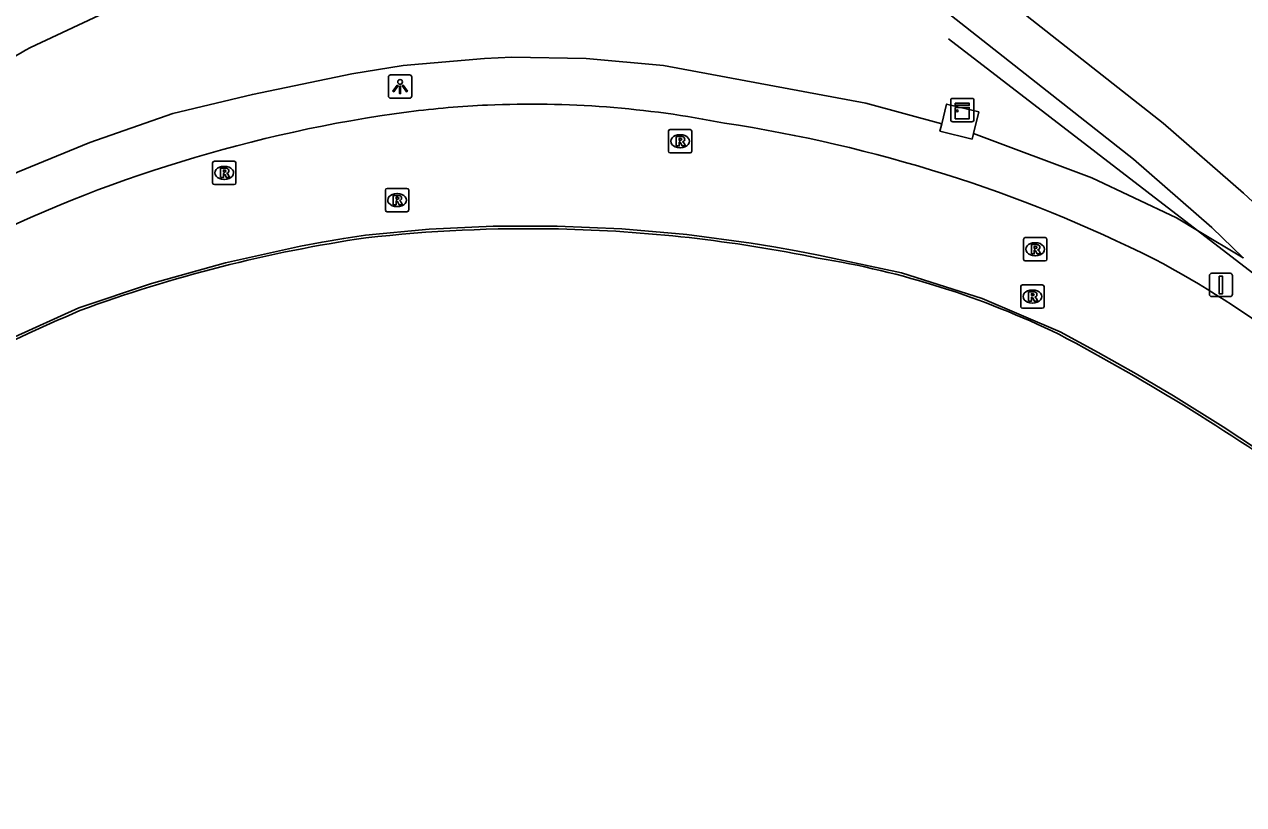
# Model space of a CAD drawing. Extents: x 155018 to 156648, y 383980 to 385733.
# Drawn here: x 156042.7 to 156095, y 384486.7 to 384520.2 of the extents above; entities that cross this region are included whole.
import ezdxf

# ---------------------------------------------------------------- set-up
doc = ezdxf.new("R2010")
doc.units = 0
for name, color, linetype in [('IMGEO_Berm_groen', 7, 'Continuous'), ('IMGEO_Fietspad_open', 7, 'Continuous'), ('IMGEO_Groenvoorziening', 7, 'Continuous'), ('IMGEO_Hek', 7, 'Continuous'), ('IMGEO_Kast', 7, 'Continuous'), ('IMGEO_Lichtpunt', 7, 'Continuous'), ('IMGEO_Lijnafwatering', 7, 'Continuous'), ('IMGEO_Rijbaan_lokaal_gesloten', 7, 'Continuous'), ('IMGEO_Rioolput', 7, 'Continuous'), ('IMGEO_Verkeersbordpaal', 7, 'Continuous')]:
    doc.layers.add(name, color=color, linetype=linetype)

msp = doc.modelspace()

# ---------------------------------------------------------------- linework, layer by layer
at = {"layer": 'IMGEO_Berm_groen'}
for points in [[(156083.406, 384515.529), (156088.489, 384513.623), (156092.119, 384511.899), (156093.021, 384511.362), (156094.984, 384510.194), (156093.636, 384511.49), (156090.266, 384514.423), (156080.776, 384521.922)], [(155996.297, 384488.759), (156008.714, 384486.727), (156013.372, 384491.569), (156022.713, 384500.243), (156027.412, 384504.369), (156031.892, 384507.904), (156035.578, 384510.391), (156039.186, 384512.373), (156042.379, 384513.865), (156045.487, 384515.143), (156049.042, 384516.377), (156052.462, 384517.196), (156056.731, 384518.084), (156058.927, 384518.44), (156062.416, 384518.736), (156063.599, 384518.793), (156066.777, 384518.735), (156070.109, 384518.44), (156078.786, 384516.826), (156082.042, 384515.93)], [(156082.042, 384515.93), (156081.966, 384515.62), (156083.346, 384515.282), (156083.406, 384515.529)]]:
    msp.add_lwpolyline(points, dxfattribs=at)
at = {"layer": 'IMGEO_Fietspad_open'}
msp.add_lwpolyline([(156083.486, 384522.316), (156091.542, 384515.963), (156094.986, 384512.966), (156096.985, 384511.117), (156098.084, 384510.098), (156099.014, 384509.095), (156098.944, 384508.997)], dxfattribs=at)
at = {"layer": 'IMGEO_Groenvoorziening'}
for points in [[(156042.944, 384519.219), (156053.597, 384524.211)], [(156082.042, 384515.93), (156082.252, 384516.788), (156083.632, 384516.45), (156083.406, 384515.529)]]:
    msp.add_lwpolyline(points, dxfattribs=at)
msp.add_arc((156031.994, 384537.751), 21.525, 289.7908, 300.5783, dxfattribs=at)
at = {"layer": 'IMGEO_Hek'}
for points in [[(156082.334, 384519.586), (156093.021, 384511.362)], [(156093.021, 384511.362), (156098.166, 384507.403)]]:
    msp.add_lwpolyline(points, dxfattribs=at)
at = {"layer": 'IMGEO_Kast'}
for p, q in [((156082.426, 384516.105), (156082.426, 384516.946)), ((156082.426, 384516.946), (156082.426, 384516.105)), ((156082.501, 384517.03), (156083.342, 384517.03)), ((156083.342, 384517.03), (156082.501, 384517.03)), ((156083.426, 384516.955), (156083.426, 384516.114)), ((156083.426, 384516.114), (156083.426, 384516.955)), ((156083.351, 384516.03), (156082.51, 384516.03)), ((156082.51, 384516.03), (156083.351, 384516.03))]:
    msp.add_line(p, q, dxfattribs=at)
for points in [[(156082.621, 384516.82), (156083.221, 384516.82), (156083.221, 384516.735), (156082.621, 384516.735), (156082.621, 384516.82)], [(156082.621, 384516.645), (156083.221, 384516.645), (156083.221, 384516.156), (156082.621, 384516.156), (156082.621, 384516.645)]]:
    msp.add_lwpolyline(points, dxfattribs=at)
msp.add_circle((156082.705, 384516.494), 0.0377, dxfattribs=at)
for centre, start, end in [((156082.504, 384516.952), 92.4484, 184.2845), ((156082.504, 384516.952), 92.4484, 184.2845), ((156083.348, 384516.952), 2.4484, 94.2845), ((156083.348, 384516.952), 2.4484, 94.2845), ((156082.504, 384516.108), 182.4484, 274.2845), ((156082.504, 384516.108), 182.4484, 274.2845), ((156083.348, 384516.108), 272.4484, 4.2845), ((156083.348, 384516.108), 272.4484, 4.2845)]:
    msp.add_arc(centre, 0.0779, start, end, dxfattribs=at)
at = {"layer": 'IMGEO_Lichtpunt'}
for p, q in [((156058.3, 384517.939), (156058.3, 384517.132)), ((156058.3, 384517.939), (156058.3, 384517.132)), ((156059.202, 384518.034), (156058.394, 384518.034)), ((156059.202, 384518.034), (156058.394, 384518.034)), ((156059.296, 384517.132), (156059.296, 384517.939)), ((156059.296, 384517.132), (156059.296, 384517.939)), ((156058.394, 384517.038), (156059.202, 384517.038)), ((156058.394, 384517.038), (156059.202, 384517.038))]:
    msp.add_line(p, q, dxfattribs=at)
for points in [[(156058.674, 384517.603), (156058.713, 384517.575), (156058.525, 384517.313), (156058.487, 384517.34), (156058.674, 384517.603)], [(156058.776, 384517.555), (156058.823, 384517.555), (156058.823, 384517.233), (156058.776, 384517.233), (156058.776, 384517.555)], [(156058.886, 384517.575), (156058.924, 384517.602), (156059.111, 384517.34), (156059.072, 384517.312), (156058.886, 384517.575)]]:
    msp.add_lwpolyline(points, dxfattribs=at)
msp.add_circle((156058.799, 384517.737), 0.0994, dxfattribs=at)
for centre, start, end in [((156058.394, 384517.939), 90, 180), ((156058.394, 384517.939), 90, 180), ((156059.202, 384517.939), 0, 90), ((156059.202, 384517.939), 0, 90), ((156058.394, 384517.132), 180, 270), ((156058.394, 384517.132), 180, 270), ((156059.202, 384517.132), 270, 0), ((156059.202, 384517.132), 270, 360)]:
    msp.add_arc(centre, 0.0946, start, end, dxfattribs=at)
at = {"layer": 'IMGEO_Lijnafwatering'}
for points in [[(156054.52, 384510.689), (156055.448, 384510.862), (156056.378, 384511.021), (156057.31, 384511.165), (156060.044, 384511.414), (156062.787, 384511.541), (156065.532, 384511.547), (156068.32, 384511.429), (156071.099, 384511.185), (156073.865, 384510.817)], [(156036.429, 384503.841), (156039.247, 384505.332), (156042.111, 384506.732), (156045.018, 384508.04), (156048.137, 384509.091), (156051.307, 384509.975), (156054.52, 384510.689)], [(156073.865, 384510.817), (156074.831, 384510.658), (156075.795, 384510.484), (156076.756, 384510.295), (156080.314, 384509.541), (156083.78, 384508.443), (156087.123, 384507.011), (156088.761, 384506.126), (156090.382, 384505.209), (156091.984, 384504.261)], [(156091.984, 384504.261), (156094.121, 384502.93), (156096.223, 384501.543), (156098.287, 384500.102), (156099.841, 384498.963), (156100.785, 384498.2), (156101.696, 384497.397), (156102.573, 384496.557), (156106.986, 384492.038)]]:
    msp.add_lwpolyline(points, dxfattribs=at)
at = {"layer": 'IMGEO_Rijbaan_lokaal_gesloten'}
for centre, radius, start, end in [((156067.183, 384456.422), 60.564, 97.60031, 116.57181), ((156064.477, 384474.075), 42.71, 92.588, 97.1331), ((156064.441, 384474.455), 42.328, 78.7221, 92.5632), ((156063.549, 384454.838), 61.812, 63.45093, 81.46882), ((156064.307, 384449.451), 61.988, 88.80263, 96.46779), ((156064.28, 384449.387), 62.053, 78.41532, 88.77898), ((156066.282, 384450.133), 61.567, 98.36615, 110.16317), ((156070.837, 384473.604), 37.046, 64.0168, 80.8296), ((156070.13, 384470.796), 44.613, 52.9675, 61.851), ((156084.481, 384416.404), 99.651, 113.30268, 119.71244), ((156042.328, 384422.15), 95.839, 54.3268, 62.17194)]:
    msp.add_arc(centre, radius, start, end, dxfattribs=at)
at = {"layer": 'IMGEO_Rioolput'}
for p, q in [((156070.315, 384514.764), (156070.315, 384515.616)), ((156070.39, 384515.69), (156071.242, 384515.69)), ((156070.803, 384515.47), (156070.828, 384515.47)), ((156071.316, 384515.616), (156071.316, 384514.764)), ((156070.826, 384514.91), (156070.801, 384514.91)), ((156050.754, 384513.405), (156050.754, 384514.257)), ((156050.829, 384514.331), (156051.681, 384514.331)), ((156051.755, 384514.257), (156051.755, 384513.405)), ((156071.242, 384514.69), (156070.39, 384514.69)), ((156051.242, 384514.111), (156051.267, 384514.111)), ((156051.681, 384513.331), (156050.829, 384513.331)), ((156051.265, 384513.551), (156051.24, 384513.551)), ((156058.167, 384512.24), (156058.167, 384513.092)), ((156058.242, 384513.166), (156059.094, 384513.166)), ((156058.655, 384512.946), (156058.68, 384512.946)), ((156059.168, 384513.092), (156059.168, 384512.24)), ((156059.094, 384512.166), (156058.242, 384512.166)), ((156058.678, 384512.386), (156058.653, 384512.386)), ((156085.553, 384510.129), (156085.553, 384510.981)), ((156085.628, 384511.055), (156086.48, 384511.055)), ((156086.041, 384510.835), (156086.066, 384510.835)), ((156086.554, 384510.981), (156086.554, 384510.129)), ((156086.064, 384510.275), (156086.039, 384510.275)), ((156086.48, 384510.055), (156085.628, 384510.055)), ((156085.506, 384509.027), (156086.358, 384509.027)), ((156085.431, 384508.101), (156085.431, 384508.953)), ((156085.919, 384508.807), (156085.944, 384508.807)), ((156086.432, 384508.953), (156086.432, 384508.101)), ((156086.358, 384508.027), (156085.506, 384508.027)), ((156085.942, 384508.247), (156085.917, 384508.247))]:
    msp.add_line(p, q, dxfattribs=at)
for points in [[(156070.315, 384514.764), (156070.315, 384515.616)], [(156070.39, 384515.69), (156071.242, 384515.69)], [(156070.904, 384515.388), (156070.652, 384515.39), (156070.652, 384514.99)], [(156070.83, 384515.309), (156070.776, 384515.309), (156070.776, 384515.228)], [(156071.316, 384515.616), (156071.316, 384514.764)], [(156070.652, 384514.99), (156070.776, 384514.99), (156070.776, 384515.152), (156070.787, 384515.152)], [(156070.776, 384515.228), (156070.828, 384515.228)], [(156070.834, 384515.123), (156070.905, 384514.99), (156071.045, 384514.99), (156070.98, 384515.116)], [(156050.754, 384513.405), (156050.754, 384514.257)], [(156050.829, 384514.331), (156051.681, 384514.331)], [(156051.755, 384514.257), (156051.755, 384513.405)], [(156071.242, 384514.69), (156070.39, 384514.69)], [(156051.343, 384514.029), (156051.091, 384514.031), (156051.091, 384513.631)], [(156051.091, 384513.631), (156051.215, 384513.631), (156051.215, 384513.793), (156051.226, 384513.793)], [(156051.269, 384513.95), (156051.215, 384513.95), (156051.215, 384513.869)], [(156051.215, 384513.869), (156051.267, 384513.869)], [(156051.273, 384513.764), (156051.344, 384513.631), (156051.484, 384513.631), (156051.419, 384513.757)], [(156051.681, 384513.331), (156050.829, 384513.331)], [(156058.167, 384512.24), (156058.167, 384513.092)], [(156058.242, 384513.166), (156059.094, 384513.166)], [(156058.756, 384512.864), (156058.504, 384512.866), (156058.504, 384512.466)], [(156058.682, 384512.785), (156058.628, 384512.785), (156058.628, 384512.704)], [(156058.628, 384512.704), (156058.68, 384512.704)], [(156059.168, 384513.092), (156059.168, 384512.24)], [(156059.094, 384512.166), (156058.242, 384512.166)], [(156058.504, 384512.466), (156058.628, 384512.466), (156058.628, 384512.628), (156058.639, 384512.628)], [(156058.686, 384512.599), (156058.757, 384512.466), (156058.897, 384512.466), (156058.832, 384512.592)], [(156085.553, 384510.129), (156085.553, 384510.981)], [(156085.628, 384511.055), (156086.48, 384511.055)], [(156086.142, 384510.753), (156085.89, 384510.755), (156085.89, 384510.355)], [(156086.068, 384510.674), (156086.014, 384510.674), (156086.014, 384510.593)], [(156086.554, 384510.981), (156086.554, 384510.129)], [(156085.89, 384510.355), (156086.014, 384510.355), (156086.014, 384510.517), (156086.025, 384510.517)], [(156086.014, 384510.593), (156086.066, 384510.593)], [(156086.072, 384510.488), (156086.143, 384510.355), (156086.283, 384510.355), (156086.218, 384510.481)], [(156086.48, 384510.055), (156085.628, 384510.055)], [(156085.506, 384509.027), (156086.358, 384509.027)], [(156085.431, 384508.101), (156085.431, 384508.953)], [(156086.02, 384508.725), (156085.768, 384508.727), (156085.768, 384508.327)], [(156085.946, 384508.646), (156085.892, 384508.646), (156085.892, 384508.565)], [(156085.892, 384508.565), (156085.944, 384508.565)], [(156086.432, 384508.953), (156086.432, 384508.101)], [(156086.358, 384508.027), (156085.506, 384508.027)], [(156085.768, 384508.327), (156085.892, 384508.327), (156085.892, 384508.489), (156085.903, 384508.489)], [(156085.95, 384508.46), (156086.021, 384508.327), (156086.161, 384508.327), (156086.096, 384508.453)]]:
    msp.add_lwpolyline(points, dxfattribs=at)
for centre, radius, start, end in [((156070.392, 384515.614), 0.0765, 91.552, 178.448), ((156070.392, 384515.614), 0.0765, 91.552, 178.448), ((156070.836, 384515.213), 0.0964, 77.0061, 93.1865), ((156070.85, 384515.27), 0.0378, 276.6634, 79.6772), ((156070.903, 384515.278), 0.109, 350.3612, 89.416), ((156071.24, 384515.614), 0.0765, 1.552, 88.448), ((156071.24, 384515.614), 0.0765, 1.552, 88.448), ((156070.786, 384515.099), 0.0533, 26.0293, 88.6989), ((156070.812, 384515.417), 0.19, 274.7715, 282.9687), ((156070.901, 384515.278), 0.112, 277.5842, 350.9817), ((156070.885, 384515.063), 0.108, 29.5134, 73.7905), ((156050.831, 384514.255), 0.0765, 91.552, 178.448), ((156050.831, 384514.255), 0.0765, 91.552, 178.448), ((156051.679, 384514.255), 0.0765, 1.552, 88.448), ((156051.679, 384514.255), 0.0765, 1.552, 88.448), ((156070.392, 384514.766), 0.0765, 181.552, 268.448), ((156070.392, 384514.766), 0.0765, 181.552, 268.448), ((156071.24, 384514.766), 0.0765, 271.552, 358.448), ((156071.24, 384514.766), 0.0765, 271.552, 358.448), ((156051.225, 384513.74), 0.0533, 26.0293, 88.6989), ((156051.251, 384514.058), 0.19, 274.7715, 282.9687), ((156051.275, 384513.854), 0.0964, 77.0061, 93.1865), ((156051.289, 384513.911), 0.0378, 276.6634, 79.6772), ((156051.342, 384513.919), 0.109, 350.3612, 89.416), ((156051.34, 384513.919), 0.112, 277.5842, 350.9817), ((156051.324, 384513.704), 0.108, 29.5134, 73.7905), ((156050.831, 384513.407), 0.0765, 181.552, 268.448), ((156050.831, 384513.407), 0.0765, 181.552, 268.448), ((156051.679, 384513.407), 0.0765, 271.552, 358.448), ((156051.679, 384513.407), 0.0765, 271.552, 358.448), ((156058.244, 384513.09), 0.0765, 91.552, 178.448), ((156058.244, 384513.09), 0.0765, 91.552, 178.448), ((156058.664, 384512.893), 0.19, 274.7715, 282.9687), ((156058.688, 384512.689), 0.0964, 77.0061, 93.1865), ((156058.702, 384512.746), 0.0378, 276.6634, 79.6772), ((156058.755, 384512.754), 0.109, 350.3612, 89.416), ((156058.753, 384512.754), 0.112, 277.5842, 350.9817), ((156059.092, 384513.09), 0.0765, 1.552, 88.448), ((156059.092, 384513.09), 0.0765, 1.552, 88.448), ((156058.244, 384512.242), 0.0765, 181.552, 268.448), ((156058.244, 384512.242), 0.0765, 181.552, 268.448), ((156058.638, 384512.575), 0.0533, 26.0293, 88.6989), ((156058.737, 384512.539), 0.108, 29.5134, 73.7905), ((156059.092, 384512.242), 0.0765, 271.552, 358.448), ((156059.092, 384512.242), 0.0765, 271.552, 358.448), ((156085.63, 384510.979), 0.0765, 91.552, 178.448), ((156085.63, 384510.979), 0.0765, 91.552, 178.448), ((156086.05, 384510.782), 0.19, 274.7715, 282.9687), ((156086.074, 384510.578), 0.0964, 77.0061, 93.1865), ((156086.088, 384510.635), 0.0378, 276.6634, 79.6772), ((156086.141, 384510.643), 0.109, 350.3612, 89.416), ((156086.139, 384510.643), 0.112, 277.5842, 350.9817), ((156086.478, 384510.979), 0.0765, 1.552, 88.448), ((156086.478, 384510.979), 0.0765, 1.552, 88.448), ((156085.63, 384510.131), 0.0765, 181.552, 268.448), ((156085.63, 384510.131), 0.0765, 181.552, 268.448), ((156086.024, 384510.464), 0.0533, 26.0293, 88.6989), ((156086.123, 384510.428), 0.108, 29.5134, 73.7905), ((156086.478, 384510.131), 0.0765, 271.552, 358.448), ((156086.478, 384510.131), 0.0765, 271.552, 358.448), ((156085.508, 384508.951), 0.0765, 91.552, 178.448), ((156085.508, 384508.951), 0.0765, 91.552, 178.448), ((156086.356, 384508.951), 0.0765, 1.552, 88.448), ((156086.356, 384508.951), 0.0765, 1.552, 88.448), ((156085.928, 384508.754), 0.19, 274.7715, 282.9687), ((156085.952, 384508.55), 0.0964, 77.0061, 93.1865), ((156085.966, 384508.607), 0.0378, 276.6634, 79.6772), ((156086.019, 384508.615), 0.109, 350.3612, 89.416), ((156086.017, 384508.615), 0.112, 277.5842, 350.9817), ((156086.001, 384508.4), 0.108, 29.5134, 73.7905), ((156085.508, 384508.103), 0.0765, 181.552, 268.448), ((156085.508, 384508.103), 0.0765, 181.552, 268.448), ((156085.902, 384508.436), 0.0533, 26.0293, 88.6989), ((156086.356, 384508.103), 0.0765, 271.552, 358.448), ((156086.356, 384508.103), 0.0765, 271.552, 358.448)]:
    msp.add_arc(centre, radius, start, end, dxfattribs=at)
for centre, major_axis, ratio, start_param, end_param in [((156070.802, 384515.19), (-0.387, 0.002), 0.722429, 4.712389, 7.853982), ((156070.827, 384515.19), (-0.39, 0.002), 0.717154, 1.570796, 4.712389), ((156051.241, 384513.831), (-0.387, 0.002), 0.722429, 4.712389, 7.853982), ((156051.266, 384513.831), (-0.39, 0.002), 0.717154, 1.570796, 4.712389), ((156058.654, 384512.666), (-0.387, 0.002), 0.722429, 4.712389, 7.853982), ((156058.679, 384512.666), (-0.39, 0.002), 0.717154, 1.570796, 4.712389), ((156086.04, 384510.555), (-0.387, 0.002), 0.722429, 4.712389, 7.853982), ((156086.065, 384510.555), (-0.39, 0.002), 0.717154, 1.570796, 4.712389), ((156085.918, 384508.527), (-0.387, 0.002), 0.722429, 4.712389, 7.853982), ((156085.943, 384508.527), (-0.39, 0.002), 0.717154, 1.570796, 4.712389)]:
    msp.add_ellipse(centre, major_axis=major_axis, ratio=ratio, start_param=start_param, end_param=end_param, dxfattribs=at)
at = {"layer": 'IMGEO_Verkeersbordpaal'}
for p, q in [((156093.526, 384508.623), (156093.526, 384509.423)), ((156093.526, 384509.423), (156093.526, 384508.623)), ((156093.626, 384509.523), (156094.416, 384509.523)), ((156094.416, 384509.523), (156093.626, 384509.523)), ((156094.516, 384509.423), (156094.516, 384508.623)), ((156094.516, 384508.623), (156094.516, 384509.423)), ((156094.416, 384508.523), (156093.626, 384508.523)), ((156093.626, 384508.523), (156094.416, 384508.523))]:
    msp.add_line(p, q, dxfattribs=at)
msp.add_lwpolyline([(156093.946, 384509.398), (156094.096, 384509.398), (156094.096, 384508.648), (156093.946, 384508.648), (156093.946, 384509.398)], dxfattribs=at)
for centre, start, end in [((156093.626, 384509.423), 90, 180), ((156093.626, 384509.423), 90, 180), ((156094.416, 384509.423), 0, 90), ((156094.416, 384509.423), 360, 90), ((156093.626, 384508.623), 180, 270), ((156093.626, 384508.623), 180, 270), ((156094.416, 384508.623), 270, 0), ((156094.416, 384508.623), 270, 0)]:
    msp.add_arc(centre, 0.1, start, end, dxfattribs=at)

doc.saveas('drawing.dxf')
